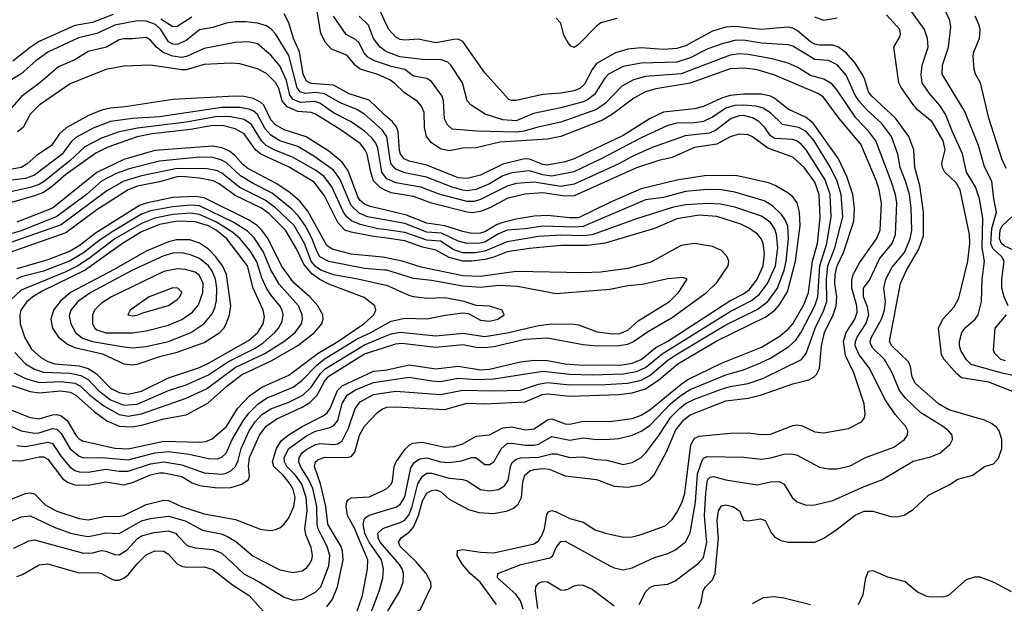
# Model space of a CAD drawing. Header units: inches. Extents: x 1308407 to 1441228, y 959628 to 1036311.
# Tile 380 of 656: x 1368363 to 1372779, y 1009696 to 1012314. Entities that reach past the tile are written whole.
import ezdxf

# ---------------------------------------------------------------- set-up
doc = ezdxf.new("R2010")
doc.units = ezdxf.units.IN
doc.header["$MEASUREMENT"] = 0
for name, color, linetype in [('B3060', 7, 'Continuous'), ('B3061', 7, 'Continuous'), ('B3070', 7, 'Continuous'), ('B3071', 7, 'Continuous')]:
    doc.layers.add(name, color=color, linetype=linetype)

msp = doc.modelspace()

# ---------------------------------------------------------------- linework, layer by layer
at = {"layer": 'B3060', "color": 5}
for points, elevation in [([(1368337.7, 1009942.3), (1368404.1, 1009975.9), (1368430, 1009980.4), (1368650, 1009920.5), (1368690, 1009922.4), (1368730, 1009931.9), (1368750, 1009929.6), (1368790, 1009914), (1368810, 1009913.4), (1368845.1, 1009934.9), (1368890, 1009985.3), (1368910, 1009998.3), (1368916.3, 1010000)], 3240), ([(1368644.2, 1010000), (1368670, 1009994.7), (1368694.7, 1010000)], 3260), ([(1369071.5, 1010000), (1369114.5, 1009954.5), (1369150, 1009945), (1369230, 1009937.1), (1369270, 1009921), (1369368, 1009828), (1369434.1, 1009794.1), (1369550, 1009722.9), (1369590, 1009709.6), (1369630, 1009714.4), (1369690, 1009745), (1369713.7, 1009770), (1369750, 1009864.4), (1369754.7, 1009910), (1369742.4, 1009950), (1369716.9, 1010000)], 3240), ([(1369284.2, 1010000), (1369295.8, 1009995.8), (1369333.3, 1009973.3), (1369410, 1009906.8), (1369530, 1009845.7), (1369590, 1009833.4), (1369630, 1009841.9), (1369650, 1009855.2), (1369662.3, 1009870), (1369673.1, 1009890), (1369676.2, 1009910), (1369670, 1009946.3), (1369648.8, 1010000)], 3260), ([(1369740.8, 1009679.2), (1369765.6, 1009714.4), (1369788.3, 1009770), (1369813.5, 1009890), (1369811.2, 1009928.8), (1369805.1, 1009950), (1369775.4, 1010000)], 3220), ([(1369845.9, 1009570), (1369900.8, 1009730), (1369923.3, 1009850), (1369924.6, 1009890), (1369878.9, 1010000)], 3180), ([(1369869.7, 1009470.3), (1369975.7, 1009750), (1369991.7, 1009808.3), (1369994.5, 1009850), (1369985.9, 1009890), (1369930.6, 1009970), (1369916.1, 1010000)], 3160), ([(1370000, 1009947.4), (1369980.5, 1009970), (1369970.7, 1009990), (1369970.3, 1010000)], 3140), ([(1368350, 1009815.7), (1368375.8, 1009824.2), (1368450, 1009868.1), (1368487.8, 1009872.2), (1368630, 1009832.1), (1368710, 1009833.4), (1368729.6, 1009829.6), (1368770, 1009806.3), (1368790, 1009799.2), (1368810, 1009799.5), (1368830, 1009808.2), (1368850, 1009823.9), (1368890, 1009873.2), (1368930, 1009912.3), (1368970, 1009930.6), (1369010, 1009930.1), (1369030, 1009916.1), (1369070, 1009873.1), (1369090, 1009862.3), (1369110, 1009857.9), (1369190, 1009859.9), (1369230, 1009847.3), (1369317.9, 1009777.8), (1369392.7, 1009730), (1369467.5, 1009647.5)], 3220)]:
    msp.add_lwpolyline(points, dxfattribs=dict(at, elevation=elevation))
at = {"layer": 'B3061', "color": 5}
for points, elevation in [([(1368783.2, 1012336.8), (1368690, 1012301.8), (1368610, 1012287.6), (1368450, 1012215.6), (1368410.3, 1012189.7), (1368332.6, 1012127.4)], 3120), ([(1370000, 1011887.5), (1369930, 1011952.1), (1369840.9, 1011980.9), (1369770, 1012019.9), (1369670, 1012027.7), (1369650, 1012038.5), (1369635.4, 1012070), (1369617.8, 1012170), (1369590.6, 1012230), (1369570, 1012299.8), (1369550, 1012339.8)], 3120), ([(1370000, 1012053.8), (1369970, 1012067.3), (1369890, 1012091.7), (1369868.7, 1012108.7), (1369830, 1012154.2), (1369761.5, 1012181.5), (1369732.8, 1012212.8), (1369714, 1012254), (1369696.9, 1012350)], 3080), ([(1370000, 1012309.5), (1369972.2, 1012370)], 3020), ([(1370000, 1011803.8), (1369990, 1011817.7), (1369909.3, 1011889.3), (1369872.3, 1011912.3), (1369800.5, 1011940.5), (1369730, 1011981.7), (1369690, 1011987.2), (1369643.3, 1011983.3), (1369621.2, 1011990), (1369608.1, 1012008.1), (1369570, 1012152.9), (1369509.9, 1012250), (1369491.6, 1012271.6), (1369470, 1012286.4), (1369430, 1012298.5), (1369376, 1012304), (1369330, 1012304.1), (1369290, 1012298.2), (1369230, 1012278.3), (1369170, 1012268.5), (1369110, 1012220.6), (1369070, 1012203), (1369050, 1012204.4), (1369030, 1012214.5), (1368996.5, 1012270), (1368972.3, 1012292.3), (1368930, 1012307.2), (1368890.8, 1012309.2), (1368790, 1012289.7), (1368710, 1012251.4), (1368627.2, 1012232.8), (1368490, 1012168.3), (1368435.4, 1012130), (1368370, 1012071.2), (1368304.6, 1012030)], 3140), ([(1369135, 1012325), (1369070, 1012282.6), (1369050, 1012281.2), (1368996.7, 1012316.7)], 3120), ([(1370000, 1012114.2), (1369954.6, 1012130), (1369925.1, 1012145.1), (1369906.5, 1012166.5), (1369885.7, 1012210), (1369870, 1012225.3), (1369827.5, 1012247.5), (1369770, 1012329)], 3060), ([(1370000, 1012175.8), (1369979.6, 1012190), (1369949.5, 1012229.5), (1369927.3, 1012290), (1369885.4, 1012330)], 3040), ([(1370000, 1011613.6), (1369987.3, 1011630), (1369970, 1011738), (1369960.3, 1011760.3), (1369943.1, 1011783.1), (1369910, 1011813.1), (1369850, 1011856.1), (1369770, 1011896.4), (1369710, 1011939.1), (1369686.7, 1011946.7), (1369623, 1011943), (1369590, 1011955.7), (1369575.5, 1011975.5), (1369560.4, 1012040.4), (1369530, 1012106.6), (1369490, 1012154), (1369430, 1012205), (1369390, 1012215.2), (1369330, 1012211.3), (1369190, 1012184.7), (1369111.5, 1012148.5), (1369090, 1012144.9), (1369050, 1012149.9), (1369006.7, 1012166.7), (1368977.5, 1012190), (1368950, 1012222), (1368930, 1012233.7), (1368870, 1012227.5), (1368830, 1012228.6), (1368810, 1012223), (1368752.9, 1012190), (1368670, 1012171.3), (1368610, 1012134.2), (1368537.7, 1012102.3), (1368453.6, 1012030), (1368370.9, 1011969.1), (1368305.5, 1011894.5)], 3160), ([(1370000, 1011550.8), (1369980.3, 1011560.3), (1369950.3, 1011590.3), (1369937.8, 1011630), (1369922, 1011710), (1369911.8, 1011731.8), (1369890, 1011758.2), (1369801.3, 1011821.3), (1369690, 1011890.2), (1369670, 1011896.9), (1369610, 1011902), (1369563.5, 1011923.5), (1369541.1, 1011950), (1369525.2, 1012005.2), (1369510, 1012032.8), (1369470, 1012071.7), (1369430, 1012093), (1369350, 1012115.8), (1369310, 1012118.9), (1369190, 1012113.4), (1369110, 1012089.3), (1369090, 1012088.7), (1368950, 1012109.9), (1368830, 1012105.8), (1368750, 1012091), (1368590, 1012026.4), (1368450.9, 1011930), (1368410.1, 1011889.9), (1368379.2, 1011830), (1368354, 1011810)], 3180), ([(1370000, 1011460.6), (1369935.8, 1011475.8), (1369910, 1011485.8), (1369890, 1011503), (1369879.7, 1011519.7), (1369836.1, 1011636.1), (1369810, 1011675.2), (1369750, 1011723.5), (1369647.6, 1011787.6), (1369550, 1011820.1), (1369510, 1011841.8), (1369490, 1011864.4), (1369459, 1011930), (1369443.9, 1011943.9), (1369410, 1011959.8), (1369370, 1011968.6), (1369328.8, 1011971.2), (1369050, 1011955.8), (1368836.6, 1011923.4), (1368770, 1011917.6), (1368731.6, 1011908.4), (1368674.8, 1011885.2), (1368571.4, 1011828.6), (1368540.2, 1011799.8), (1368505.8, 1011750), (1368437.4, 1011702.6), (1368394.8, 1011665.2), (1368370, 1011651), (1368330, 1011643.6)], 3220), ([(1370000, 1011415.9), (1369923.8, 1011430), (1369885.3, 1011445.3), (1369850, 1011480.8), (1369799.4, 1011599.4), (1369770, 1011638.2), (1369682.3, 1011702.3), (1369610, 1011744.5), (1369530, 1011770.2), (1369490, 1011795.2), (1369463.7, 1011823.7), (1369430, 1011888.7), (1369410, 1011904.4), (1369391.7, 1011911.7), (1369350, 1011919.3), (1369270, 1011920), (1368990, 1011877.9), (1368869.8, 1011870.2), (1368770, 1011857.2), (1368693.3, 1011826.7), (1368615.1, 1011784.9), (1368594.3, 1011765.7), (1368553.8, 1011710), (1368430, 1011616.9), (1368390, 1011602), (1368290, 1011589.9)], 3240), ([(1370000, 1011371.9), (1369970, 1011376.1), (1369890, 1011395.3), (1369851.1, 1011411.1), (1369830, 1011429.9), (1369816.1, 1011450), (1369763.8, 1011563.8), (1369728.9, 1011610), (1369690, 1011638.7), (1369590, 1011695.6), (1369504.7, 1011730), (1369469.3, 1011749.3), (1369447.4, 1011770), (1369403.4, 1011843.4), (1369370, 1011865.8), (1369310, 1011878.1), (1369250, 1011879.3), (1369110, 1011854.6), (1368892.2, 1011827.8), (1368809.8, 1011810.2), (1368730, 1011782.1), (1368656.2, 1011743.8), (1368590, 1011681.5), (1368475.2, 1011590), (1368450, 1011574.8), (1368410, 1011561), (1368290, 1011534.6)], 3260), ([(1370000, 1011334.5), (1369950, 1011341.7), (1369850, 1011360.4), (1369821.2, 1011370), (1369790, 1011403.7), (1369730, 1011524), (1369684.4, 1011584.4), (1369571.7, 1011651.7), (1369445.4, 1011710), (1369421.2, 1011730), (1369370, 1011802.1), (1369330, 1011823.6), (1369277, 1011837), (1369230, 1011839.3), (1369130, 1011820.6), (1368957.5, 1011802.5), (1368890, 1011788.9), (1368758.2, 1011741.8), (1368704.5, 1011715.5), (1368570, 1011619.2), (1368510, 1011566.4), (1368470, 1011539.2), (1368430, 1011523.1), (1368295.9, 1011484.1)], 3280), ([(1370000, 1011246.7), (1369990, 1011248.8), (1369850, 1011261.3), (1369764.7, 1011284.7), (1369740.4, 1011300.4), (1369654.9, 1011454.9), (1369619.2, 1011499.2), (1369576.9, 1011536.9), (1369516.9, 1011576.9), (1369386, 1011646), (1369363.8, 1011663.8), (1369330, 1011703.2), (1369303.6, 1011723.6), (1369270, 1011739.6), (1369230, 1011746.5), (1368970, 1011727.1), (1368830, 1011686), (1368710, 1011627.9), (1368510, 1011468.3), (1368350, 1011405.2)], 3320), ([(1370000, 1011190.4), (1369910, 1011197.6), (1369750, 1011228.8), (1369709.9, 1011250), (1369695.3, 1011275.3), (1369674.1, 1011334.1), (1369643.1, 1011390), (1369613.1, 1011433.1), (1369583.9, 1011463.9), (1369496.3, 1011536.3), (1369410, 1011579.1), (1369354, 1011614), (1369290, 1011672.7), (1369265.6, 1011685.6), (1369230, 1011695.1), (1369170, 1011696.5), (1368990, 1011679.3), (1368854.8, 1011645.2), (1368795.9, 1011624.1), (1368730.4, 1011589.6), (1368663.6, 1011530), (1368530, 1011431.4), (1368370, 1011367), (1368270, 1011337.8)], 3340), ([(1370000, 1011122.8), (1369879.7, 1011150), (1369770, 1011169), (1369713.8, 1011190), (1369690, 1011207.3), (1369670.9, 1011230.9), (1369640.3, 1011310), (1369593.8, 1011390), (1369510.3, 1011470.3), (1369464.3, 1011504.3), (1369350, 1011561.2), (1369270, 1011625.8), (1369250, 1011635.3), (1369204.6, 1011644.6), (1369070, 1011645.9), (1368910, 1011613.7), (1368830.9, 1011589.1), (1368754.3, 1011545.7), (1368550, 1011394.2), (1368290, 1011302.4)], 3360), ([(1368194.2, 1010614.2), (1368410, 1010528.9), (1368450, 1010523.2), (1368510, 1010540.8), (1368530, 1010542.1), (1368550, 1010537.1), (1368576.4, 1010516.4), (1368614.8, 1010450), (1368630, 1010433.1), (1368644.7, 1010424.7), (1368790, 1010391), (1368850, 1010387.9), (1369010, 1010423.1), (1369170, 1010418.2), (1369198.2, 1010421.8), (1369226.1, 1010433.9), (1369291.4, 1010488.6), (1369339.8, 1010570), (1369393.3, 1010626.7), (1369450, 1010665), (1369570, 1010719.3), (1369702, 1010818), (1369790.3, 1010870), (1369907.3, 1010950), (1369951.1, 1010990), (1369959.9, 1011010), (1369955.4, 1011030), (1369908.1, 1011068.1), (1369750, 1011128), (1369710, 1011148.2), (1369674.2, 1011174.2), (1369637.6, 1011217.6), (1369605.2, 1011285.2), (1369555.4, 1011370), (1369482.2, 1011442.2), (1369447.8, 1011467.8), (1369330, 1011525.2), (1369257.4, 1011577.4), (1369230.3, 1011590.3), (1369170, 1011603.4), (1369090.7, 1011610.7), (1369070, 1011608.7), (1368990, 1011585.8), (1368892.4, 1011567.6), (1368850, 1011550.9), (1368710, 1011460.3), (1368570, 1011357.7), (1368319.6, 1011270)], 3380), ([(1368330, 1010673.2), (1368410, 1010645.7), (1368450, 1010639.3), (1368548.3, 1010648.3), (1368590, 1010642.2), (1368615.3, 1010630), (1368696.8, 1010556.8), (1368754.5, 1010514.5), (1368810, 1010490.3), (1368870, 1010487.4), (1368915.6, 1010495.6), (1369010, 1010523.3), (1369110, 1010541), (1369206.7, 1010593.3), (1369292.3, 1010670), (1369358.7, 1010721.3), (1369494.8, 1010785.2), (1369610, 1010852.3), (1369684.8, 1010910), (1369718, 1010950), (1369724.9, 1010970), (1369723.2, 1010990), (1369700.4, 1011030), (1369664, 1011070), (1369593.5, 1011133.5), (1369537.7, 1011210), (1369477.6, 1011330), (1369449.9, 1011370), (1369428.5, 1011390), (1369390, 1011415.2), (1369190, 1011514.3), (1369150, 1011520.8), (1369050, 1011516.5), (1368930, 1011490.8), (1368900.3, 1011479.7), (1368703.7, 1011356.3), (1368630, 1011299.4), (1368590, 1011275.3), (1368490, 1011236.2), (1368350, 1011196.3)], 3420), ([(1368338.1, 1010730), (1368390, 1010703.7), (1368450, 1010686.4), (1368550, 1010691), (1368610, 1010683.1), (1368636.6, 1010670), (1368677.3, 1010630), (1368741.3, 1010581.3), (1368810, 1010542.1), (1368850, 1010535.3), (1368910, 1010545), (1369110, 1010616.2), (1369201.5, 1010658.5), (1369330, 1010753.6), (1369463.3, 1010816.7), (1369547.6, 1010870), (1369598.6, 1010910), (1369627.2, 1010950), (1369631.7, 1010970), (1369629.9, 1010990), (1369613.2, 1011030), (1369527.7, 1011127.7), (1369490, 1011192.2), (1369454.6, 1011274.6), (1369415.2, 1011335.2), (1369384.7, 1011364.7), (1369323.9, 1011403.9), (1369170, 1011478.1), (1369130, 1011481.3), (1369050, 1011474.9), (1368950, 1011455.6), (1368910, 1011440.8), (1368777.9, 1011362.1), (1368717.9, 1011322.1), (1368650, 1011267.6), (1368590, 1011232.1), (1368470, 1011185.5), (1368370, 1011159.9), (1368349.3, 1011150)], 3440), ([(1368341.4, 1010821.4), (1368390.1, 1010770), (1368430, 1010745.9), (1368470, 1010732.2), (1368590, 1010727.4), (1368637.5, 1010717.5), (1368670, 1010699.6), (1368716.8, 1010650), (1368770, 1010609.1), (1368830, 1010584.7), (1368890, 1010588.6), (1369030, 1010650.9), (1369110, 1010676.3), (1369210, 1010720.2), (1369299.3, 1010780.7), (1369419.2, 1010840.8), (1369455.9, 1010864.1), (1369507.1, 1010910), (1369524.7, 1010930), (1369540.9, 1010959.1), (1369545.2, 1010990), (1369540.6, 1011010), (1369530.3, 1011030), (1369490, 1011078.9), (1369470.9, 1011110), (1369450, 1011155.6), (1369427.2, 1011227.2), (1369396.4, 1011276.4), (1369351.9, 1011330), (1369319.2, 1011359.2), (1369245.3, 1011405.3), (1369170, 1011439.4), (1369130, 1011445.9), (1369050, 1011440.6), (1368970, 1011424), (1368910, 1011399.4), (1368790, 1011330.8), (1368676.5, 1011243.5), (1368624.7, 1011210), (1368570, 1011182.9), (1368370, 1011100.8), (1368323.4, 1011056.6)], 3460), ([(1368250, 1010525.2), (1368369.3, 1010469.3), (1368430, 1010458.4), (1368450, 1010460.6), (1368510, 1010479.9), (1368530, 1010477.3), (1368550, 1010457.9), (1368590, 1010388.9), (1368630, 1010356.1), (1368650, 1010348.2), (1368730, 1010350.3), (1368850, 1010339.7), (1368970.1, 1010370.1), (1369030, 1010377.3), (1369124, 1010364), (1369210, 1010344.5), (1369250, 1010343.7), (1369270, 1010350.6), (1369290, 1010368.9), (1369316.8, 1010430), (1369365.3, 1010514.7), (1369390.7, 1010549.3), (1369430.7, 1010589.3), (1369470, 1010616), (1369590, 1010664.5), (1369626.5, 1010693.5), (1369696.1, 1010763.9), (1369729.4, 1010790.6), (1369877.5, 1010882.5), (1369937.7, 1010910), (1370000, 1010944.8)], 3360), ([(1368350, 1010403.8), (1368390, 1010399.6), (1368490, 1010418.6), (1368510, 1010412.9), (1368550, 1010353.6), (1368588, 1010308), (1368610, 1010291.5), (1368630, 1010284.8), (1368670, 1010283.8), (1368750, 1010297.2), (1368810, 1010288.1), (1368850, 1010287.8), (1368950, 1010321), (1369010, 1010330), (1369090, 1010317), (1369190, 1010280.8), (1369270, 1010275), (1369290, 1010278.7), (1369310, 1010289.2), (1369330.9, 1010309.1), (1369343.7, 1010336.3), (1369357.3, 1010390), (1369392.8, 1010470), (1369419.2, 1010510), (1369450, 1010542.3), (1369490, 1010567.5), (1369570, 1010597.5), (1369633.7, 1010630), (1369670, 1010664.5), (1369713.1, 1010726.9), (1369733, 1010747), (1369910, 1010855.4), (1370000, 1010892.4)], 3340), ([(1368330, 1010335.5), (1368370, 1010334.9), (1368450, 1010352.3), (1368470, 1010352.6), (1368490, 1010342), (1368555.4, 1010255.4), (1368578.4, 1010238.4), (1368610, 1010226.5), (1368670, 1010224.9), (1368750, 1010240.2), (1368830, 1010227.7), (1368870, 1010237.2), (1368950, 1010271.6), (1368990, 1010280.8), (1369010, 1010280.7), (1369090, 1010264.5), (1369136.7, 1010236.7), (1369170, 1010224.8), (1369250, 1010213.1), (1369310, 1010214.5), (1369359.8, 1010230), (1369389.1, 1010250.9), (1369393.3, 1010266.6), (1369390.2, 1010310.2), (1369394.3, 1010350), (1369438.9, 1010450), (1369469.2, 1010490.8), (1369516.3, 1010523.7), (1369630, 1010575.9), (1369663.9, 1010596.1), (1369697.4, 1010630), (1369730.8, 1010690), (1369750, 1010714.9), (1369910, 1010814.8), (1370000, 1010843.5)], 3320), ([(1368310, 1010156.8), (1368390, 1010187.7), (1368411.3, 1010191.3), (1368430, 1010186.7), (1368478.1, 1010138), (1368530, 1010108.3), (1368630, 1010075.3), (1368670, 1010070.1), (1368750, 1010087.2), (1368804.8, 1010084.8), (1368830, 1010089.7), (1368930, 1010138.3), (1369010, 1010158.8), (1369030, 1010156.9), (1369089.2, 1010129.2), (1369190, 1010096.4), (1369331.2, 1010071.2), (1369446.5, 1010026.5), (1369490, 1010022.7), (1369510, 1010026.7), (1369530, 1010034.7), (1369549.9, 1010050.1), (1369570, 1010079.1), (1369592.7, 1010130), (1369599.3, 1010170), (1369590, 1010206.8), (1369577, 1010230), (1369544.9, 1010270), (1369503.8, 1010310), (1369497.8, 1010330), (1369514.5, 1010390), (1369536.1, 1010423.9), (1369567.1, 1010450), (1369630.5, 1010489.5), (1369724, 1010536), (1369741.9, 1010550), (1369755.7, 1010570), (1369788, 1010650), (1369810, 1010671.6), (1369950, 1010736.8), (1370000, 1010742.1)], 3280), ([(1369648.8, 1010000), (1369646.3, 1010006.3), (1369641.7, 1010030), (1369652.6, 1010110), (1369648.7, 1010170), (1369628.1, 1010230), (1369599.9, 1010270), (1369561.9, 1010310), (1369550.8, 1010330), (1369550.2, 1010350), (1369571, 1010390), (1369650, 1010447.1), (1369690, 1010467.8), (1369750, 1010482.6), (1369770, 1010492), (1369790, 1010515.9), (1369810, 1010592.5), (1369831.3, 1010630), (1369870, 1010653.6), (1369950, 1010685.8), (1370000, 1010693.5)], 3260), ([(1369716.9, 1010000), (1369701.6, 1010030), (1369697, 1010050), (1369695.9, 1010130), (1369677.5, 1010210), (1369660.8, 1010250), (1369623, 1010310), (1369614.5, 1010330), (1369616.3, 1010350), (1369630.8, 1010370), (1369650, 1010386.1), (1369690, 1010408.5), (1369710, 1010412.3), (1369772.4, 1010407.6), (1369790, 1010410.5), (1369810, 1010425.2), (1369838, 1010482), (1369867.6, 1010570), (1369890, 1010599), (1369950, 1010631.8), (1370000, 1010639.8)], 3240), ([(1369775.4, 1010000), (1369745.8, 1010050), (1369737, 1010130), (1369712, 1010232), (1369685.1, 1010310), (1369689.9, 1010330), (1369700.3, 1010339.7), (1369730, 1010351.8), (1369830, 1010349.3), (1369850, 1010354.6), (1369865.8, 1010374.2), (1369887.9, 1010450), (1369910, 1010490.9), (1369968.3, 1010551.7), (1369990, 1010567.5), (1370000, 1010571.2)], 3220), ([(1369878.9, 1010000), (1369866.5, 1010030), (1369833.2, 1010090), (1369827.9, 1010132.1), (1369830, 1010150.3), (1369838.5, 1010161.5), (1369851.2, 1010168.8), (1369930, 1010173.4), (1370000, 1010205.2)], 3180), ([(1367920.9, 1010000), (1367921.3, 1010030), (1367935.1, 1010064.9), (1367950, 1010080.2), (1368010, 1010119.7), (1368030, 1010129.2), (1368050, 1010129.4), (1368119.3, 1010099.3), (1368190, 1010061.7), (1368230, 1010050.1), (1368310, 1010058.8), (1368370, 1010082.9), (1368410, 1010087.6), (1368517.8, 1010037.8), (1368590.9, 1010010.9), (1368644.2, 1010000)], 3260), ([(1368694.7, 1010000), (1368750, 1010011.9), (1368810, 1010008.7), (1368910, 1010065), (1368950, 1010076.2), (1369030, 1010085.8), (1369105.4, 1010065.4), (1369183, 1010023), (1369266.5, 1010006.5), (1369284.2, 1010000)], 3260), ([(1369916.1, 1010000), (1369911.3, 1010010), (1369903.5, 1010050), (1369910, 1010076), (1369930, 1010091.6), (1370000, 1010112)], 3160), ([(1368916.3, 1010000), (1368966.5, 1010013.5), (1369030, 1010020.6), (1369062, 1010010), (1369071.5, 1010000)], 3240), ([(1369970.3, 1010000), (1369969.9, 1010010), (1369989.9, 1010030.1), (1370000, 1010033.5)], 3140)]:
    msp.add_lwpolyline(points, dxfattribs=dict(at, elevation=elevation))
for points, elevation in [([(1369070.7, 1011409.3), (1368990, 1011394.5), (1368910, 1011362.6), (1368823.7, 1011310), (1368656.9, 1011190), (1368464.5, 1011095.5), (1368421.9, 1011070), (1368393.6, 1011046.4), (1368369.2, 1011010), (1368364.5, 1010990), (1368366.1, 1010950), (1368386.1, 1010886.1), (1368415.7, 1010835.7), (1368457.8, 1010797.8), (1368490, 1010779.8), (1368521.2, 1010770), (1368630, 1010760.2), (1368670, 1010749.3), (1368706.1, 1010726.1), (1368770, 1010660.5), (1368810, 1010640.6), (1368850, 1010634.4), (1368910, 1010647.8), (1369030, 1010707.8), (1369170, 1010753), (1369210, 1010772.2), (1369390, 1010874.6), (1369430.7, 1010910), (1369455.9, 1010950), (1369460.7, 1010980.7), (1369455.3, 1011010), (1369409.7, 1011110), (1369385.7, 1011210), (1369292.5, 1011330), (1369245.1, 1011370), (1369210, 1011389.1), (1369150, 1011407.2)], 3480), ([(1369126.6, 1011326.6), (1369065.9, 1011325.9), (1369030, 1011317.8), (1368930, 1011275.8), (1368787.2, 1011192.8), (1368591.8, 1011090), (1368545.4, 1011050), (1368514.5, 1011010), (1368503.2, 1010970), (1368510.1, 1010930), (1368537.2, 1010890), (1368577.7, 1010857.7), (1368610, 1010842.7), (1368734.6, 1010814.6), (1368830, 1010770.5), (1368866.1, 1010766.1), (1368890, 1010769), (1368996.2, 1010803.8), (1369070, 1010821.6), (1369190, 1010865.5), (1369260.9, 1010910), (1369279.2, 1010930), (1369289.9, 1010950), (1369304.2, 1010990), (1369309.6, 1011030), (1369291.1, 1011170), (1369273.1, 1011210), (1369242.4, 1011250), (1369210, 1011284.2), (1369170, 1011311.5)], 3520), ([(1369090, 1011267.7), (1369050, 1011266.6), (1369010, 1011254.1), (1368870, 1011190.2), (1368682.3, 1011090), (1368623.4, 1011050), (1368592.1, 1011010), (1368585.1, 1010985.1), (1368592.1, 1010950), (1368613.8, 1010910), (1368644.6, 1010884.6), (1368690, 1010869.4), (1368830, 1010845.5), (1368870, 1010842.1), (1368930, 1010848), (1369030.2, 1010869.8), (1369131.4, 1010910), (1369189.9, 1010950), (1369225.9, 1010994.1), (1369238.4, 1011021.6), (1369245.8, 1011054.2), (1369247.2, 1011110), (1369240.8, 1011150), (1369226.2, 1011186.2), (1369210, 1011209.5), (1369170, 1011242.9), (1369130, 1011259.6)], 3540), ([(1369070, 1011195.5), (1369010, 1011184.3), (1368774.6, 1011070), (1368730, 1011041.5), (1368698.9, 1011010), (1368690.1, 1010990), (1368689.6, 1010950), (1368700.4, 1010930), (1368710, 1010923.1), (1368750, 1010909.5), (1368870, 1010909.7), (1368930, 1010917.7), (1369030, 1010942.9), (1369090, 1010968.5), (1369138.1, 1011001.9), (1369165.2, 1011034.8), (1369184.6, 1011090), (1369185.9, 1011130), (1369170, 1011166.2), (1369150, 1011180.9), (1369106.8, 1011193.2)], 3560), ([(1369050, 1011110.4), (1368944, 1011070), (1368859.5, 1011010), (1368848.8, 1010990), (1368870, 1010985.1), (1368890, 1010987.8), (1368919.5, 1011000.5), (1369030, 1011031.8), (1369070, 1011058.5), (1369081, 1011070), (1369090, 1011091.6), (1369073.3, 1011110)], 3580)]:
    msp.add_lwpolyline(points, close=True, dxfattribs=dict(at, elevation=elevation))
at = {"layer": 'B3070', "color": 5}
for points, elevation in [([(1370000, 1009384.3), (1370017.2, 1009490), (1370037.1, 1009550), (1370073.4, 1009606.6), (1370160.8, 1009670), (1370209.1, 1009770), (1370207.9, 1009790), (1370186.4, 1009830), (1370141.9, 1009881.9), (1370069.4, 1009950), (1370062.4, 1009970), (1370074.9, 1009990), (1370088.9, 1010000)], 3120), ([(1370502.2, 1009690), (1370428.8, 1009790), (1370383.1, 1009830), (1370349.9, 1009870), (1370324.7, 1009910), (1370327, 1009933), (1370350, 1009937.5), (1370430, 1009925.7), (1370490, 1009922.5), (1370670, 1009961.7), (1370690, 1009975.5), (1370703.4, 1009996.6), (1370704.8, 1010000)], 3080), ([(1370621.2, 1009670), (1370610, 1009706), (1370590, 1009735.4), (1370505.7, 1009810), (1370507.3, 1009830), (1370611.1, 1009870), (1370741.1, 1009898.9), (1370752.3, 1009907.7), (1370770, 1009945.5), (1370790, 1009972.6), (1370810, 1009973.7), (1371010, 1009864.1), (1371030, 1009854.5), (1371070, 1009845.8), (1371110, 1009854.8), (1371210, 1009901), (1371270, 1009919.5), (1371304.6, 1009935.4), (1371349, 1009971), (1371363.9, 1010000)], 3060), ([(1371037.6, 1010000), (1371072.9, 1009992.9), (1371110, 1009994.1), (1371133.7, 1010000)], 3080), ([(1371141.4, 1009690), (1371172, 1009748), (1371190, 1009765.8), (1371210, 1009775), (1371270, 1009781.8), (1371303.4, 1009796.6), (1371405.9, 1009874.1), (1371430, 1009901.1), (1371445, 1009970), (1371442.5, 1010000)], 3040), ([(1371407.1, 1009672.8), (1371419.3, 1009700.7), (1371429, 1009751), (1371439.5, 1009770), (1371470, 1009801.5), (1371481.6, 1009830), (1371496.6, 1009990), (1371495.9, 1010000)], 3020), ([(1371744, 1010000), (1371750, 1009992.9), (1371777.2, 1009977.2), (1371810, 1009969.5), (1371930, 1009969.4), (1371970, 1009988.4), (1371987.2, 1010000)], 3020), ([(1370000, 1009635.7), (1370068.2, 1009750), (1370083.6, 1009790), (1370084.2, 1009830), (1370077.9, 1009850), (1370066.7, 1009870), (1370000, 1009947.4)], 3140), ([(1372125.2, 1009690), (1372145.6, 1009734.4), (1372157.3, 1009810), (1372170, 1009840.2), (1372190, 1009842.2), (1372254.9, 1009814.9), (1372333.8, 1009793.8), (1372390, 1009746.6), (1372430, 1009727.1), (1372450, 1009724.1), (1372510, 1009726.5), (1372530, 1009731.5), (1372610, 1009803.1), (1372646.4, 1009813.6), (1372670, 1009814.4), (1372732, 1009790), (1372810, 1009749.1)], 2980), ([(1370687.2, 1009672.8), (1370676.5, 1009750), (1370677.4, 1009770), (1370690, 1009786.5), (1370710, 1009793.5), (1370730, 1009792.5), (1370790, 1009756.1), (1370805, 1009755), (1370821.3, 1009758.7), (1370850, 1009774.7), (1370870, 1009778.6), (1370890, 1009776.3), (1370930, 1009759), (1371030, 1009684.8)], 3040), ([(1371650, 1009694.5), (1371699.1, 1009720.9), (1371746.4, 1009726.4), (1371790, 1009720.5), (1371910, 1009690.7)], 2980)]:
    msp.add_lwpolyline(points, dxfattribs=dict(at, elevation=elevation))
at = {"layer": 'B3071', "color": 5}
for points, elevation in [([(1372867.7, 1010707.7), (1372770, 1010728), (1372630, 1010767), (1372610, 1010788), (1372584.4, 1010830), (1372578, 1010850), (1372578, 1010870), (1372589, 1010910), (1372606.1, 1010933.9), (1372647.8, 1010970), (1372662.1, 1010990), (1372677.1, 1011050), (1372679.9, 1011150), (1372690.3, 1011230), (1372679.5, 1011290), (1372682.9, 1011422.9), (1372667.6, 1011510), (1372650, 1011563.5), (1372609.9, 1011630), (1372592.1, 1011712.1), (1372546.2, 1011810), (1372515.6, 1011890), (1372490, 1011928.2), (1372442.8, 1011982.8), (1372411.2, 1012031.2), (1372406.1, 1012066.1), (1372410.9, 1012110), (1372437.4, 1012190), (1372434.2, 1012230), (1372420.8, 1012270), (1372316.6, 1012416.6)], 2960), ([(1372795.9, 1011030), (1372778.5, 1011070), (1372767.6, 1011110), (1372768.1, 1011150), (1372778.7, 1011230), (1372768.1, 1011250), (1372727.6, 1011287.6), (1372718.7, 1011310), (1372722.8, 1011377.2), (1372743.5, 1011450), (1372731.9, 1011510), (1372723.8, 1011590), (1372690, 1011653.6), (1372663.5, 1011750), (1372601.8, 1011901.8), (1372500.9, 1012070), (1372501.9, 1012110), (1372529.5, 1012190), (1372539.6, 1012280.4), (1372534.9, 1012310), (1372502, 1012382)], 2940), ([(1372823.5, 1010643.5), (1372710, 1010688), (1372587.8, 1010707.8), (1372565.5, 1010725.5), (1372509.1, 1010789.1), (1372497.1, 1010810), (1372483.2, 1010930), (1372502.7, 1010970), (1372554.5, 1011025.5), (1372575.6, 1011064.4), (1372615.4, 1011230), (1372624.3, 1011310), (1372622.7, 1011350), (1372580.7, 1011550), (1372562.4, 1011582.4), (1372512.4, 1011630), (1372501.6, 1011650), (1372498.6, 1011670), (1372513.3, 1011730), (1372504.8, 1011770), (1372455.1, 1011855.1), (1372390.3, 1011910), (1372370, 1011933.7), (1372315.8, 1012010), (1372306.7, 1012030), (1372283.4, 1012190), (1372310, 1012236.4), (1372314.1, 1012250), (1372311.2, 1012270), (1372250, 1012335.2)], 2980), ([(1371987.2, 1010000), (1372030, 1010028.9), (1372110, 1010090.7), (1372150, 1010108.6), (1372190, 1010109.2), (1372270, 1010084.6), (1372295.8, 1010084.2), (1372330, 1010091.1), (1372370, 1010116), (1372439.6, 1010180.4), (1372532.3, 1010227.7), (1372570, 1010252.5), (1372637.6, 1010270), (1372690, 1010308.8), (1372730, 1010320.8), (1372753.6, 1010346.4), (1372767.2, 1010390), (1372768.1, 1010430), (1372756.1, 1010470), (1372744.8, 1010484.8), (1372722.1, 1010502.1), (1372690, 1010517.8), (1372530, 1010563.6), (1372483.8, 1010590), (1372381.2, 1010681.2), (1372365.2, 1010710), (1372358.3, 1010758.3), (1372350, 1010779.5), (1372275.1, 1010850), (1372264.4, 1010870), (1372312.8, 1011130), (1372340.6, 1011190), (1372395.4, 1011284.6), (1372415.9, 1011344.1), (1372416.1, 1011450), (1372400.1, 1011570), (1372377.1, 1011650), (1372373.7, 1011730), (1372350.7, 1011790), (1372291.6, 1011871.6), (1372185.4, 1011970), (1372170.7, 1011990.7), (1372152.1, 1012050), (1372141.5, 1012070), (1372110, 1012119.5), (1372070, 1012165.7), (1372035.3, 1012190), (1372010, 1012199.8), (1371950, 1012199.2), (1371930, 1012203.4), (1371910, 1012214.9), (1371850, 1012264.9), (1371830, 1012275.8), (1371810, 1012280.1), (1371690.4, 1012269.6), (1371570, 1012283.2), (1371530, 1012280.9), (1371470, 1012262.3), (1371350, 1012196.8), (1371310, 1012184.1), (1371250, 1012180.1), (1371150, 1012188.2), (1371090, 1012181.7), (1371035.6, 1012164.4), (1370950, 1012116.7), (1370930, 1012090.5), (1370895.8, 1012024.2), (1370874.9, 1012005.1), (1370850, 1011994.8), (1370790, 1011983.8), (1370710, 1011977.5), (1370590.6, 1011950.6), (1370570.7, 1011950.7), (1370556.4, 1011956.4), (1370450, 1012074.7), (1370350, 1012216), (1370330, 1012225.8), (1370310, 1012225.4), (1370230, 1012210.4), (1370150, 1012226.3), (1370090, 1012221.6), (1370070, 1012224.7), (1370050, 1012235.8), (1370018.1, 1012270), (1370000, 1012309.5)], 3020), ([(1371041.4, 1012318.6), (1370970, 1012299.5), (1370950, 1012285.5), (1370870, 1012203), (1370850, 1012189.8), (1370835.3, 1012195.3), (1370822.4, 1012210), (1370804.3, 1012244.3), (1370790, 1012298.7), (1370770, 1012320.3)], 2980), ([(1372030, 1012320.8), (1371970, 1012310.3), (1371930, 1012324.8)], 2980), ([(1372786.8, 1011646.8), (1372767.7, 1011690), (1372710, 1011872), (1372671.6, 1012030), (1372649.4, 1012069.4), (1372643.6, 1012090), (1372638.8, 1012150), (1372642.6, 1012170), (1372667.6, 1012230), (1372670.2, 1012269.8), (1372666.5, 1012290), (1372648.4, 1012330)], 2920), ([(1371442.5, 1010000), (1371434.9, 1010090), (1371440.5, 1010190), (1371447.9, 1010250), (1371459.2, 1010260.8), (1371475.1, 1010264.9), (1371530, 1010250.1), (1371670, 1010227.5), (1371730, 1010240.4), (1371770, 1010241.7), (1371791.1, 1010230), (1371827.1, 1010170), (1371850, 1010150.2), (1371890, 1010135.4), (1371930, 1010136.8), (1372010, 1010156.8), (1372150, 1010220.1), (1372230, 1010250.1), (1372370, 1010333.4), (1372447.7, 1010352.3), (1372490, 1010369.5), (1372536.1, 1010410), (1372547.4, 1010430), (1372545.6, 1010450), (1372528.7, 1010470), (1372501.4, 1010490), (1372404.1, 1010550), (1372335.3, 1010615.3), (1372309, 1010650), (1372276.2, 1010730), (1372242.3, 1010790), (1372190, 1010839.6), (1372179.5, 1010859.5), (1372177.7, 1010870), (1372183.2, 1010890), (1372227.8, 1010970), (1372241.5, 1011010), (1372245.5, 1011050), (1372239.3, 1011110), (1372248.3, 1011150), (1372276.8, 1011203.2), (1372330.8, 1011270), (1372356.4, 1011330), (1372363.7, 1011370), (1372362, 1011470), (1372354.2, 1011530), (1372336.3, 1011590), (1372311.9, 1011650), (1372302, 1011710), (1372273.8, 1011790), (1372229, 1011849), (1372165.8, 1011905.8), (1372126.9, 1011950), (1372110, 1011975), (1372070, 1012065.4), (1372030, 1012110.9), (1371990, 1012130.3), (1371930, 1012134.5), (1371830, 1012195.4), (1371810, 1012200.5), (1371690, 1012207.9), (1371610, 1012222.2), (1371570, 1012220.9), (1371513.8, 1012206.2), (1371450, 1012182.6), (1371370, 1012142.3), (1371310, 1012123.5), (1371150, 1012119.4), (1371070, 1012103.3), (1371004, 1012070), (1370988, 1012052), (1370941.3, 1011978.7), (1370910, 1011953.9), (1370890, 1011945.3), (1370790, 1011918), (1370667.3, 1011892.7), (1370590, 1011860.7), (1370530, 1011865.3), (1370450.6, 1011890.6), (1370387.7, 1011930), (1370369.9, 1011949.9), (1370348.5, 1012030), (1370296.5, 1012110), (1370283.3, 1012123.3), (1370253.7, 1012133.7), (1370170, 1012134.9), (1370067.9, 1012147.9), (1370009.3, 1012169.3), (1370000, 1012175.8)], 3040), ([(1371363.9, 1010000), (1371370, 1010011.8), (1371394.1, 1010150), (1371403, 1010277), (1371423.6, 1010336.4), (1371430, 1010346.1), (1371446.5, 1010353.5), (1371610, 1010351.8), (1371690, 1010342.7), (1371732.5, 1010347.5), (1371790, 1010365), (1371826.5, 1010366.5), (1371850, 1010360.6), (1371950, 1010305.8), (1371990, 1010298.5), (1372030, 1010298.6), (1372087.7, 1010312.3), (1372156.4, 1010350), (1372283.9, 1010396.1), (1372332.1, 1010430), (1372345.6, 1010450), (1372346, 1010470), (1372335.7, 1010490), (1372290, 1010542.9), (1372246.2, 1010606.2), (1372172.5, 1010752.5), (1372128.6, 1010810), (1372110.9, 1010850), (1372111.2, 1010870), (1372118.8, 1010890), (1372158.5, 1010950), (1372172.2, 1010990), (1372166.1, 1011026.1), (1372147.2, 1011070), (1372147.8, 1011110), (1372175, 1011145), (1372219.5, 1011240.5), (1372276.2, 1011310), (1372291, 1011350), (1372296.7, 1011490), (1372290.6, 1011530), (1372272.2, 1011590), (1372202.3, 1011770), (1372171.8, 1011811.8), (1372113.7, 1011873.7), (1372030, 1011997.1), (1372005.7, 1012025.7), (1371970, 1012047.1), (1371910, 1012063.8), (1371850, 1012100.3), (1371810, 1012118.3), (1371738.3, 1012138.3), (1371630, 1012157.9), (1371590, 1012160.9), (1371550, 1012154.5), (1371330, 1012071.3), (1371170, 1012058.5), (1371116.1, 1012043.9), (1371064, 1012016), (1370990, 1011939.5), (1370950, 1011910.6), (1370790, 1011854.7), (1370687.8, 1011832.2), (1370626.5, 1011813.5), (1370590, 1011808.6), (1370413.9, 1011813.9), (1370303.3, 1011823.3), (1370281.6, 1011841.6), (1370268.4, 1011868.4), (1370264.5, 1011950), (1370257.9, 1011970), (1370210, 1012035.8), (1370189.5, 1012049.5), (1370130, 1012060.2), (1370089.9, 1012089.9), (1370030, 1012103.7), (1370000, 1012114.2)], 3060), ([(1371133.7, 1010000), (1371150, 1010004.1), (1371257.5, 1010042.5), (1371289.2, 1010070.8), (1371310, 1010102.7), (1371333.6, 1010150), (1371346.7, 1010190), (1371373.2, 1010406.8), (1371390, 1010437.1), (1371410, 1010445.4), (1371550, 1010458.5), (1371630, 1010460.1), (1371690, 1010453.3), (1371730, 1010454.3), (1371830, 1010493.6), (1371850, 1010496.6), (1371870, 1010493.2), (1371930, 1010464.2), (1371970, 1010460.1), (1372080, 1010480), (1372138, 1010510), (1372151.6, 1010528.4), (1372155.2, 1010544.8), (1372151.1, 1010590), (1372104.6, 1010730), (1372066.9, 1010806.9), (1372057.4, 1010870), (1372069.7, 1010910), (1372109.1, 1010970), (1372119, 1011001), (1372117.3, 1011030), (1372095.8, 1011110), (1372094.9, 1011145.1), (1372100.7, 1011170), (1372130, 1011223.3), (1372205.3, 1011330), (1372222.6, 1011370), (1372227.7, 1011490), (1372218.3, 1011550), (1372206.3, 1011590), (1372135.2, 1011755.2), (1372038.5, 1011870), (1371967.4, 1011967.4), (1371942.7, 1011982.7), (1371750, 1012064.5), (1371670, 1012088.6), (1371616.1, 1012096.1), (1371550, 1012093.3), (1371370, 1012028.6), (1371216.9, 1012003.1), (1371170, 1011989.9), (1371117.6, 1011962.4), (1371021.4, 1011890), (1370976.6, 1011863.4), (1370789.9, 1011789.9), (1370730, 1011777.9), (1370516.3, 1011763.7), (1370410, 1011739.4), (1370350, 1011737), (1370290, 1011726.1), (1370250, 1011734.8), (1370210, 1011760.9), (1370187.3, 1011790), (1370178.9, 1011830), (1370177.9, 1011897.9), (1370165.8, 1011925.8), (1370147, 1011947), (1370086.9, 1011986.9), (1370046.8, 1012026.8), (1370023.3, 1012043.3), (1370000, 1012053.8)], 3080), ([(1370088.9, 1010000), (1370110, 1010015.1), (1370130, 1010037.7), (1370152.1, 1010090), (1370170, 1010154.8), (1370190, 1010189.6), (1370210, 1010201.5), (1370230, 1010204.5), (1370250, 1010196.8), (1370290, 1010163.1), (1370376, 1010116), (1370422.9, 1010103), (1370490, 1010098.7), (1370551.1, 1010110), (1370577.5, 1010122.5), (1370599.5, 1010140.5), (1370614.3, 1010170), (1370619.7, 1010240.3), (1370628.2, 1010270), (1370650.5, 1010289.5), (1370670, 1010296.4), (1370710, 1010300.5), (1370737.7, 1010297.7), (1370810, 1010267), (1370950, 1010251.4), (1371030, 1010221.3), (1371090, 1010216.6), (1371150, 1010226.9), (1371190, 1010249.4), (1371208.8, 1010271.2), (1371264.6, 1010375.4), (1371306, 1010474), (1371341.1, 1010518.9), (1371370, 1010541.2), (1371530, 1010603.9), (1371630, 1010616.6), (1371689.9, 1010630.1), (1371830, 1010680.8), (1371902.4, 1010697.6), (1371924.8, 1010710), (1371937.2, 1010722.8), (1371950.3, 1010749.7), (1371959.2, 1010850), (1371972.6, 1010910), (1372011.7, 1010990), (1372025.2, 1011030), (1372027.6, 1011070), (1372018.9, 1011130), (1372020.6, 1011170), (1372030.2, 1011210), (1372057.5, 1011270), (1372103.5, 1011410), (1372106.5, 1011466.5), (1372099.1, 1011530), (1372073.4, 1011610), (1372035.5, 1011690), (1371921.6, 1011850), (1371890, 1011875.2), (1371810, 1011911.7), (1371750, 1011960.4), (1371730, 1011971), (1371690, 1011979.9), (1371610, 1011979.9), (1371550, 1011974.1), (1371510, 1011961.7), (1371430, 1011924.9), (1371390, 1011913.5), (1371250, 1011898.7), (1371190.7, 1011870), (1371070, 1011795), (1370850.4, 1011689.6), (1370810, 1011675.8), (1370730, 1011661.2), (1370710, 1011663.8), (1370650, 1011688.4), (1370626.7, 1011690), (1370530, 1011666.1), (1370430, 1011615.8), (1370370, 1011601.3), (1370330, 1011604.3), (1370190, 1011660.7), (1370110, 1011679.3), (1370087, 1011690), (1370071, 1011710), (1370066.3, 1011726.3), (1370060.2, 1011810), (1370052.9, 1011832.9), (1370035.1, 1011855.1), (1370000, 1011887.5)], 3120), ([(1370000, 1010033.5), (1370070, 1010057.5), (1370090, 1010068.3), (1370100.2, 1010079.8), (1370110, 1010093.4), (1370123.6, 1010130), (1370148.9, 1010231.1), (1370170, 1010265.5), (1370190, 1010278.7), (1370210, 1010280.1), (1370290, 1010256.9), (1370351.4, 1010251.4), (1370370, 1010245.5), (1370430, 1010206), (1370470, 1010199.5), (1370510, 1010206), (1370537.4, 1010222.6), (1370553.3, 1010246.7), (1370564.8, 1010310), (1370572.5, 1010327.4), (1370590, 1010342.1), (1370610, 1010347.5), (1370690, 1010351.3), (1370750, 1010365.5), (1370770, 1010365.6), (1370830, 1010349.7), (1370890, 1010353.3), (1370950, 1010340.3), (1370997.1, 1010337.1), (1371070, 1010318.6), (1371110, 1010326.7), (1371150, 1010349.5), (1371171.3, 1010370), (1371230, 1010447.9), (1371283.5, 1010530), (1371321.9, 1010570), (1371350, 1010591.6), (1371390, 1010612.1), (1371510, 1010656.3), (1371550, 1010668.6), (1371630, 1010681.7), (1371696.2, 1010703.8), (1371869, 1010790), (1371890, 1010816.9), (1371930.7, 1010930), (1371970.4, 1011010), (1371983.2, 1011050), (1371981.1, 1011150), (1371988.1, 1011210), (1372018.8, 1011290), (1372054.8, 1011430), (1372047.5, 1011530), (1372028.9, 1011590), (1372000.2, 1011650), (1371926, 1011770), (1371890, 1011812.5), (1371857.1, 1011830), (1371784.2, 1011844.2), (1371730, 1011896.3), (1371697.6, 1011917.6), (1371666.4, 1011926.4), (1371610, 1011930.9), (1371570, 1011928.3), (1371530, 1011917.1), (1371470, 1011876.4), (1371430, 1011856.7), (1371390, 1011851.1), (1371310, 1011849.6), (1371270, 1011838.9), (1371150, 1011784.2), (1370971, 1011689), (1370848.2, 1011631.8), (1370750, 1011612.3), (1370710, 1011618), (1370650, 1011636.4), (1370570, 1011627.5), (1370530, 1011613.7), (1370470, 1011577.1), (1370410, 1011552.1), (1370370, 1011546), (1370350, 1011549.2), (1370303, 1011563), (1370187.9, 1011607.9), (1370090, 1011626.3), (1370050, 1011643.5), (1370030, 1011667), (1370024.6, 1011684.6), (1370009.9, 1011790), (1370000, 1011803.8)], 3140), ([(1370000, 1010112), (1370050, 1010126.7), (1370070, 1010138.6), (1370090, 1010173.2), (1370117.3, 1010302.7), (1370132.3, 1010327.7), (1370155.8, 1010344.2), (1370190, 1010348.4), (1370250, 1010330.4), (1370290, 1010327.4), (1370345.4, 1010334.6), (1370390, 1010349.1), (1370409.5, 1010349.5), (1370450, 1010319), (1370470, 1010317.7), (1370490, 1010330.2), (1370524, 1010390), (1370550, 1010411.8), (1370570, 1010414.3), (1370630, 1010404.8), (1370670, 1010405.1), (1370690, 1010410.1), (1370750, 1010443.8), (1370830, 1010427.4), (1370890, 1010437.6), (1370950.9, 1010430.9), (1371011.9, 1010431.9), (1371050, 1010435.4), (1371110, 1010449.7), (1371150, 1010467.8), (1371190, 1010494), (1371282.7, 1010590), (1371330, 1010629), (1371370, 1010654.6), (1371530, 1010719.9), (1371610, 1010742.3), (1371686.2, 1010773.8), (1371730, 1010795.6), (1371812.7, 1010847.3), (1371843.8, 1010876.2), (1371868, 1010912), (1371930, 1011030), (1371942.3, 1011070), (1371951.2, 1011210), (1371982.4, 1011310), (1372003.2, 1011430), (1371997.8, 1011530), (1371976, 1011596), (1371890, 1011730.4), (1371870, 1011753.8), (1371850, 1011769.1), (1371830, 1011776.4), (1371750, 1011780.1), (1371730, 1011793), (1371705.8, 1011830), (1371677.6, 1011857.6), (1371650, 1011873.7), (1371610, 1011883.6), (1371590, 1011882.2), (1371554.3, 1011870), (1371483.2, 1011816.8), (1371455.8, 1011804.2), (1371347.2, 1011792.8), (1371199.5, 1011740.5), (1371110, 1011700.2), (1371050, 1011666.6), (1370850, 1011576.1), (1370790, 1011564.8), (1370670, 1011584.5), (1370590, 1011579), (1370550, 1011567.4), (1370430, 1011506.7), (1370401.6, 1011498.4), (1370370, 1011497.8), (1370249.6, 1011529.6), (1370162.9, 1011562.9), (1370050, 1011582.2), (1370010, 1011600.6), (1370000, 1011613.6)], 3160), ([(1370000, 1010205.2), (1370010.6, 1010210), (1370030, 1010229.4), (1370036, 1010244), (1370043.5, 1010310), (1370051.3, 1010330), (1370092.4, 1010387.6), (1370110, 1010405.7), (1370125.8, 1010414.2), (1370170, 1010419.2), (1370270, 1010396.1), (1370310, 1010399.7), (1370350, 1010410.5), (1370410, 1010445.9), (1370470, 1010451), (1370530, 1010483.1), (1370570, 1010486.9), (1370630, 1010473.3), (1370670, 1010478.5), (1370730, 1010519.3), (1370750, 1010523), (1370810, 1010500.8), (1370830, 1010499.7), (1370890, 1010512.5), (1371010, 1010511.5), (1371110, 1010524.9), (1371150, 1010539.2), (1371190, 1010562.8), (1371330, 1010679), (1371360.4, 1010699.6), (1371510, 1010772.2), (1371690, 1010844.6), (1371770, 1010892.5), (1371810, 1010924.8), (1371830.7, 1010949.3), (1371882.2, 1011037.8), (1371901.2, 1011090), (1371918.6, 1011230), (1371941.8, 1011310), (1371953.1, 1011426.9), (1371949.3, 1011529.3), (1371930, 1011584.5), (1371881.7, 1011650), (1371830, 1011696.6), (1371718, 1011738), (1371650, 1011788.5), (1371630, 1011796.9), (1371590, 1011799.9), (1371550, 1011788.4), (1371490, 1011755.9), (1371390, 1011740.5), (1371290, 1011696), (1371230, 1011682.2), (1371130, 1011649.1), (1370850, 1011523.8), (1370810, 1011522.1), (1370710, 1011537.8), (1370628.5, 1011531.5), (1370550, 1011511.9), (1370471.2, 1011470), (1370430, 1011453.5), (1370392.4, 1011447.6), (1370370, 1011450.4), (1370210, 1011490), (1370130, 1011520.2), (1370030, 1011536.4), (1370000, 1011550.8)], 3180), ([(1370000, 1010571.2), (1370010, 1010574.9), (1370050, 1010577.7), (1370270, 1010565.6), (1370370, 1010593.4), (1370450, 1010590.7), (1370630, 1010599.8), (1370708.3, 1010631.7), (1370730, 1010635.2), (1370830, 1010624.8), (1371050, 1010631.8), (1371110, 1010639.1), (1371170, 1010657.7), (1371230, 1010698), (1371314.5, 1010770), (1371490, 1010873.4), (1371710, 1010980.5), (1371749.5, 1011010), (1371770, 1011032.8), (1371807, 1011093), (1371843.2, 1011230), (1371864.1, 1011390), (1371860.4, 1011450), (1371850, 1011492.6), (1371830, 1011519.6), (1371810, 1011536.2), (1371751.6, 1011570), (1371721.7, 1011581.7), (1371575, 1011615), (1371433.9, 1011613.9), (1371310, 1011593.6), (1371150, 1011554.6), (1371010, 1011494.3), (1370870, 1011425.5), (1370830, 1011424.3), (1370730, 1011434.7), (1370670, 1011431.8), (1370590, 1011419.5), (1370530, 1011404.3), (1370504.8, 1011395.2), (1370450, 1011362.6), (1370430, 1011356.7), (1370390, 1011354.7), (1370350, 1011363), (1370269.5, 1011389.5), (1370190, 1011400.9), (1370097.5, 1011437.5), (1370000, 1011460.6)], 3220), ([(1370000, 1010639.8), (1370050, 1010647.8), (1370250, 1010632.1), (1370350, 1010651.2), (1370490, 1010648.4), (1370610, 1010651.7), (1370690, 1010679.3), (1370730, 1010686.2), (1370830, 1010675.8), (1370990, 1010676.9), (1371090, 1010683), (1371150, 1010696.7), (1371190, 1010717.8), (1371270, 1010786.3), (1371305.8, 1010810), (1371530, 1010945.3), (1371670, 1011014.4), (1371718.7, 1011050), (1371762.5, 1011110), (1371791.7, 1011190), (1371800.9, 1011230), (1371811.8, 1011330), (1371807.7, 1011387.7), (1371796.4, 1011416.4), (1371780.1, 1011440.1), (1371738.8, 1011478.8), (1371701.8, 1011501.8), (1371570, 1011540.3), (1371509.3, 1011550), (1371448.1, 1011551.9), (1371350, 1011543.3), (1371250, 1011516.8), (1371170, 1011505.2), (1370890, 1011386.1), (1370850, 1011382.3), (1370710, 1011388), (1370630, 1011375.4), (1370550, 1011369.2), (1370510, 1011352.5), (1370450, 1011316), (1370428.8, 1011311.2), (1370370, 1011310.2), (1370330, 1011320.6), (1370255.7, 1011355.7), (1370190, 1011360), (1370090, 1011399.3), (1370000, 1011415.9)], 3240), ([(1370000, 1010693.5), (1370110, 1010710.3), (1370210, 1010693.3), (1370250, 1010690.9), (1370330, 1010705), (1370410, 1010699), (1370490, 1010701.9), (1370710, 1010736.6), (1370830, 1010723), (1370930, 1010721), (1371070, 1010724.5), (1371130, 1010735.2), (1371170, 1010753.8), (1371245, 1010815), (1371550, 1011004.2), (1371645.4, 1011054.6), (1371679.7, 1011080.3), (1371716.7, 1011130), (1371752.7, 1011210), (1371763.7, 1011290), (1371758.1, 1011350), (1371750, 1011373.7), (1371730, 1011404.4), (1371690, 1011432.2), (1371570, 1011472.3), (1371505.8, 1011485.8), (1371449.9, 1011489.9), (1371350, 1011482.8), (1371290, 1011470.8), (1371130, 1011420.4), (1370930, 1011348.8), (1370890, 1011344.2), (1370790, 1011347.2), (1370690, 1011340.9), (1370550, 1011317), (1370450, 1011274.7), (1370408.1, 1011268.1), (1370350, 1011267.4), (1370310, 1011280.7), (1370250, 1011320.7), (1370190, 1011325.4), (1370090, 1011359.3), (1370000, 1011371.9)], 3260), ([(1370000, 1010742.1), (1370010, 1010743.2), (1370110, 1010765.5), (1370230, 1010748.2), (1370330, 1010759.3), (1370430, 1010743.7), (1370470, 1010746.6), (1370610, 1010779.6), (1370670, 1010786.2), (1370730, 1010784.6), (1370810, 1010769.4), (1370890, 1010763.4), (1371065.8, 1010765.8), (1371110, 1010772.9), (1371150, 1010790), (1371216.9, 1010843.1), (1371270, 1010871.6), (1371547.6, 1011052.4), (1371610, 1011084), (1371635.9, 1011104.1), (1371671.4, 1011150), (1371697.8, 1011210), (1371703, 1011263), (1371697.5, 1011310), (1371689.6, 1011329.6), (1371672, 1011352), (1371636.9, 1011376.8), (1371596.9, 1011396.9), (1371490, 1011430.2), (1371410, 1011436.4), (1371310, 1011420.5), (1371210, 1011377.2), (1370988.7, 1011311.3), (1370910, 1011300.1), (1370790, 1011300.5), (1370650, 1011287.1), (1370550, 1011272), (1370490, 1011248.3), (1370450, 1011238), (1370390.2, 1011229.8), (1370350, 1011230.6), (1370290, 1011247.3), (1370230, 1011279.6), (1370170, 1011293.7), (1370090, 1011321.5), (1370000, 1011334.5)], 3280), ([(1372842.5, 1011270), (1372779, 1011299), (1372766.2, 1011310), (1372758, 1011330), (1372761.1, 1011370), (1372770, 1011389.6), (1372812.4, 1011430)], 2920), ([(1370000, 1010843.5), (1370050, 1010859.4), (1370076.7, 1010863.3), (1370230, 1010844.9), (1370350, 1010855.9), (1370410, 1010844.6), (1370450, 1010843.1), (1370490, 1010847.6), (1370630, 1010880), (1370730, 1010886.5), (1370890, 1010855.9), (1370949.6, 1010850.4), (1371050, 1010851.7), (1371090, 1010858), (1371116.7, 1010870), (1371184, 1010916), (1371290, 1010977.8), (1371443.4, 1011090), (1371490, 1011134.7), (1371540.6, 1011210), (1371543.2, 1011230), (1371536.5, 1011250), (1371510, 1011277.8), (1371470, 1011296.2), (1371390, 1011309.4), (1371330, 1011300.3), (1371193.4, 1011226.6), (1371090, 1011197.1), (1370970, 1011181), (1370890, 1011178.7), (1370590, 1011184.3), (1370430, 1011161.6), (1370350, 1011164.9), (1370163.7, 1011203.7), (1370078.8, 1011230), (1370000, 1011246.7)], 3320), ([(1370000, 1010892.4), (1370030, 1010904.7), (1370070, 1010912.7), (1370230, 1010895.9), (1370350, 1010908.1), (1370450, 1010893.2), (1370550, 1010909.3), (1370690, 1010942.2), (1370749, 1010949), (1370850, 1010948.6), (1370870, 1010945.2), (1370953.4, 1010913.4), (1371024, 1010904), (1371054.1, 1010905.9), (1371090, 1010921.5), (1371137.6, 1010962.4), (1371277.4, 1011050), (1371318.2, 1011090), (1371357.2, 1011150), (1371336.9, 1011156.9), (1371270.7, 1011150.7), (1371154.8, 1011125.2), (1371090, 1011119.2), (1371010, 1011103.8), (1370770, 1011083.8), (1370596.4, 1011116.4), (1370510, 1011121.1), (1370430, 1011112.4), (1370350, 1011117.9), (1370210, 1011143.5), (1370130, 1011152.8), (1370010, 1011189.6), (1370000, 1011190.4)], 3340), ([(1370000, 1010944.8), (1370030, 1010961.6), (1370090, 1010975.2), (1370190, 1010972.5), (1370271.1, 1010988.9), (1370350, 1010998.9), (1370376.3, 1010996.3), (1370430, 1010965.7), (1370470, 1010960.7), (1370507.6, 1010970), (1370536.3, 1010990), (1370527.3, 1011010), (1370470, 1011028.9), (1370410, 1011031.4), (1370356.2, 1011050), (1370270, 1011066.1), (1370190, 1011063.7), (1370130, 1011070.9), (1370110, 1011075.8), (1370010, 1011120.6), (1370000, 1011122.8)], 3360), ([(1372784, 1010784), (1372763.5, 1010790), (1372735.8, 1010815.8), (1372730.7, 1010830.7), (1372737.4, 1010930), (1372788.5, 1010990)], 2940), ([(1371495.9, 1010000), (1371491, 1010069), (1371498, 1010110), (1371510, 1010132.8), (1371530, 1010137.7), (1371562, 1010130), (1371591.3, 1010110), (1371610, 1010068), (1371630, 1010064.9), (1371685.2, 1010074.8), (1371706.7, 1010066.7), (1371735.5, 1010010), (1371744, 1010000)], 3020), ([(1370704.8, 1010000), (1370716.6, 1010030), (1370726.7, 1010093.3), (1370734.3, 1010105.7), (1370750, 1010112.3), (1370770, 1010106.4), (1370830, 1010075.5), (1370890, 1010059.8), (1370944.9, 1010024.9), (1370990, 1010009.5), (1371037.6, 1010000)], 3080)]:
    msp.add_lwpolyline(points, dxfattribs=dict(at, elevation=elevation))

doc.saveas('drawing.dxf')
